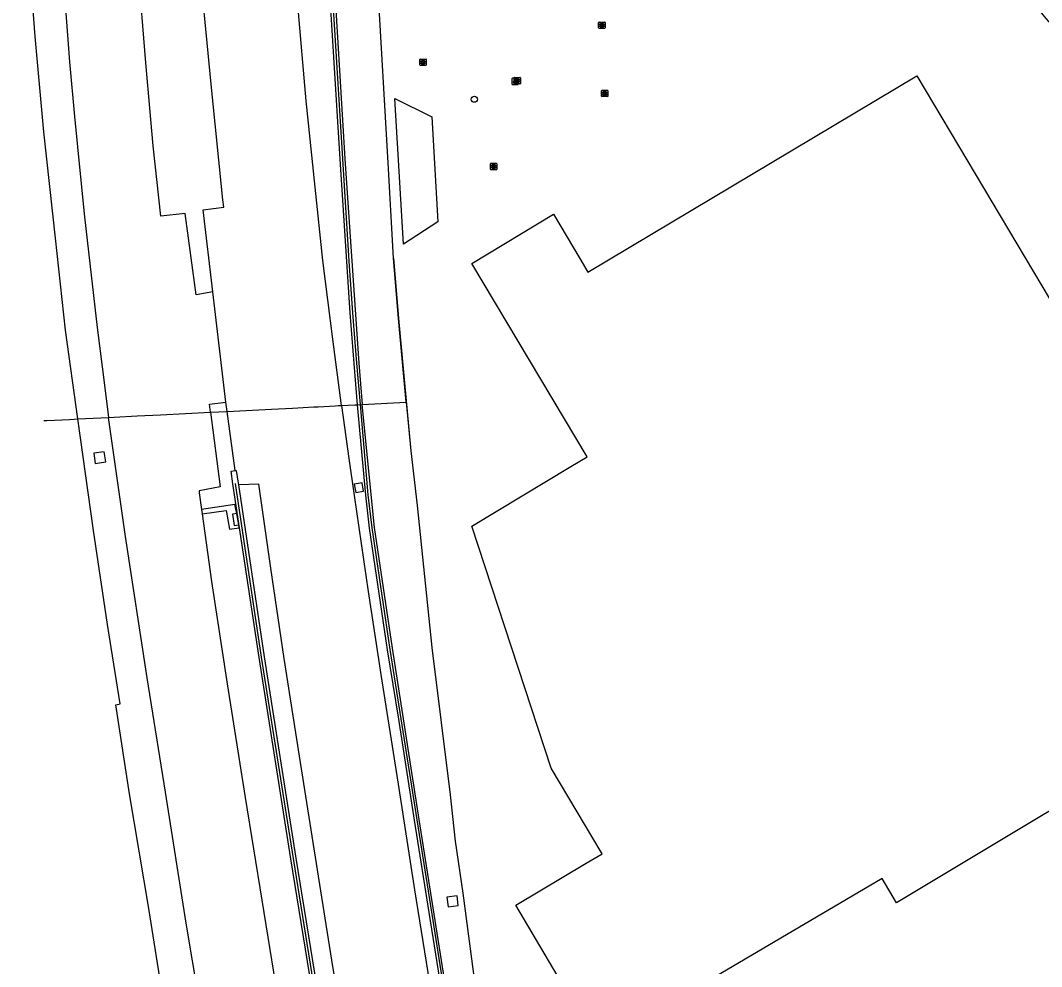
# Model space of a CAD drawing. Extents: x 157692 to 159670, y 381454 to 383289.
# Drawn here: x 157696.9 to 157857.3, y 382846.1 to 382994.7 of the extents above; entities that cross this region are included whole.
import ezdxf

# ---------------------------------------------------------------- set-up
doc = ezdxf.new("R2010")
doc.units = 0
for name, color, linetype in [('IMGEO_Berm_groen', 7, 'Continuous'), ('IMGEO_Boom', 7, 'Continuous'), ('IMGEO_Geluidsscherm', 7, 'Continuous'), ('IMGEO_Grasland_overig', 7, 'Continuous'), ('IMGEO_Hek', 7, 'Continuous'), ('IMGEO_Kolk', 7, 'Continuous'), ('IMGEO_Lichtpunt', 7, 'Continuous'), ('IMGEO_Muur', 7, 'Continuous'), ('IMGEO_Pand', 7, 'Continuous'), ('IMGEO_Rijbaan_autosnelweg', 7, 'Continuous'), ('IMGEO_Rijbaan_autoweg', 7, 'Continuous'), ('IMGEO_Terreindeel_open', 7, 'Continuous'), ('IMGEO_Voetpad_open', 7, 'Continuous')]:
    doc.layers.add(name, color=color, linetype=linetype)

msp = doc.modelspace()

# ---------------------------------------------------------------- linework, layer by layer
at = {"layer": 'IMGEO_Berm_groen'}
for points in [[(157726.76, 382933.13), (157729.36, 382933.26)], [(157747.3, 382934.17), (157749.4, 382934.28), (157749.79, 382934.3)], [(157750.59, 382934.34), (157757.5, 382934.69)], [(157757.5, 382934.69), (157758.23, 382927.06), (157759.21, 382918.45), (157761.52, 382896.16), (157764.4, 382873.04), (157765.17, 382865.76), (157766.37, 382857.6), (157768.63, 382840.49), (157771.54, 382817.86), (157774.93, 382792.14), (157775.55, 382787.13), (157776.46, 382782.06), (157776.14, 382782.01)], [(157705.87, 382932.07), (157710.73, 382932.32)], [(157708.41, 382926.68), (157708.64, 382925.08), (157710.27, 382925.32), (157710.04, 382926.92), (157708.41, 382926.68)], [(157750.55, 382922.05), (157749.33, 382921.85), (157749.56, 382920.51), (157750.78, 382920.72), (157750.55, 382922.05)], [(157730.89, 382917.21), (157730.58, 382918.61), (157725.34, 382917.86)], [(157725.43, 382917.16), (157729.21, 382917.7), (157729.71, 382914.78), (157731.24, 382914.99), (157731.17, 382915.43)], [(157731.17, 382915.43), (157730.89, 382917.21)], [(157765.47, 382857.17), (157763.89, 382856.97), (157764.08, 382855.43), (157765.66, 382855.63), (157765.47, 382857.17)]]:
    msp.add_lwpolyline(points, dxfattribs=at)
at = {"layer": 'IMGEO_Boom'}
msp.add_circle((157768.2, 382982.29), 0.489, dxfattribs=at)
at = {"layer": 'IMGEO_Geluidsscherm'}
for points in [[(157743.2, 383052.46), (157743.76, 383037.12), (157744.46, 383021.09), (157745.47, 383005.01), (157747.45, 382972.9), (157748.49, 382956.83), (157749.06, 382948.75), (157749.67, 382940.81), (157750.23, 382934.32)], [(157750.23, 382934.32), (157751.48, 382920.13), (157752.08, 382914.96), (157754.9, 382895.88), (157756.65, 382884.97), (157759.16, 382869.09), (157761.66, 382853.3), (157765.46, 382829.42), (157768.02, 382813.5), (157770.38, 382798.85)], [(157774.02, 382651.52), (157769.36, 382680.33), (157764.21, 382712.06), (157759.12, 382743.75), (157753.68, 382776.97), (157748.83, 382807.27), (157745.35, 382828.54), (157739.77, 382863.01), (157734.75, 382894.65), (157730.66, 382921.94)]]:
    msp.add_lwpolyline(points, dxfattribs=at)
at = {"layer": 'IMGEO_Grasland_overig'}
msp.add_lwpolyline([(157757.5, 382934.69), (157756.25, 382947.84), (157755.48, 382957.32), (157754.63, 382972.28), (157753.27, 382995.71), (157752.06, 383024.67), (157751.43, 383040.28), (157751.41, 383040.87)], dxfattribs=at)
at = {"layer": 'IMGEO_Hek'}
msp.add_lwpolyline([(157755.48, 382957.32), (157756.25, 382947.84), (157758.23, 382927.06), (157759.21, 382918.45), (157761.52, 382896.16), (157764.4, 382873.04), (157765.17, 382865.76), (157766.37, 382857.6), (157768.63, 382840.49), (157771.54, 382817.86), (157774.93, 382792.14), (157775.55, 382787.14)], dxfattribs=at)
at = {"layer": 'IMGEO_Kolk'}
for p, q in [((157787.72, 382993.49), (157787.72, 382994.34)), ((157787.8, 382994.41), (157788.65, 382994.41)), ((157788.21, 382994.19), (157788.24, 382994.19)), ((157788.73, 382994.34), (157788.73, 382993.49)), ((157788.65, 382993.41), (157787.8, 382993.41)), ((157788.23, 382993.63), (157788.21, 382993.63)), ((157759.64, 382987.68), (157759.64, 382988.53)), ((157759.72, 382988.6), (157760.57, 382988.6)), ((157760.13, 382988.38), (157760.16, 382988.38)), ((157760.15, 382987.82), (157760.13, 382987.82)), ((157760.64, 382988.53), (157760.64, 382987.68)), ((157760.57, 382987.6), (157759.72, 382987.6)), ((157774.43, 382984.78), (157774.43, 382985.63)), ((157774.5, 382985.71), (157775.35, 382985.71)), ((157775.35, 382984.71), (157774.5, 382984.71)), ((157774.94, 382984.93), (157774.91, 382984.93)), ((157774.92, 382985.49), (157774.94, 382985.49)), ((157775.43, 382985.63), (157775.43, 382984.78)), ((157788.17, 382982.76), (157788.17, 382983.61)), ((157788.25, 382983.69), (157789.1, 382983.69)), ((157788.66, 382983.47), (157788.69, 382983.47)), ((157789.17, 382983.61), (157789.17, 382982.76)), ((157789.1, 382982.69), (157788.25, 382982.69)), ((157788.68, 382982.91), (157788.66, 382982.91)), ((157770.73, 382971.29), (157770.73, 382972.14)), ((157770.8, 382972.22), (157771.65, 382972.22)), ((157771.22, 382972), (157771.24, 382972)), ((157771.73, 382972.14), (157771.73, 382971.29)), ((157771.65, 382971.22), (157770.8, 382971.22)), ((157771.24, 382971.44), (157771.21, 382971.44))]:
    msp.add_line(p, q, dxfattribs=at)
for points in [[(157787.72, 382993.49), (157787.72, 382994.34)], [(157787.8, 382994.41), (157788.65, 382994.41)], [(157788.73, 382994.34), (157788.73, 382993.49)], [(157788.65, 382993.41), (157787.8, 382993.41)], [(157788.04, 382994.11), (157788.17, 382994.11), (157788.17, 382993.96), (157788.3, 382994.11), (157788.46, 382994.11), (157788.32, 382993.96), (157788.47, 382993.71), (157788.32, 382993.71), (157788.23, 382993.88), (157788.17, 382993.81), (157788.17, 382993.71), (157788.04, 382993.71), (157788.04, 382994.11)], [(157759.64, 382987.68), (157759.64, 382988.53)], [(157759.72, 382988.6), (157760.57, 382988.6)], [(157759.96, 382988.3), (157760.09, 382988.3), (157760.09, 382988.15), (157760.22, 382988.3), (157760.38, 382988.3), (157760.23, 382988.15), (157760.39, 382987.9), (157760.23, 382987.9), (157760.15, 382988.07), (157760.09, 382988), (157760.09, 382987.9), (157759.96, 382987.9), (157759.96, 382988.3)], [(157760.64, 382988.53), (157760.64, 382987.68)], [(157760.57, 382987.6), (157759.72, 382987.6)], [(157774.43, 382984.78), (157774.43, 382985.63)], [(157774.5, 382985.71), (157775.35, 382985.71)], [(157775.35, 382984.71), (157774.5, 382984.71)], [(157774.75, 382985.41), (157774.87, 382985.41), (157774.87, 382985.26), (157775, 382985.41), (157775.17, 382985.41), (157775.02, 382985.26), (157775.17, 382985.01), (157775.02, 382985.01), (157774.94, 382985.17), (157774.87, 382985.1), (157774.87, 382985.01), (157774.75, 382985.01), (157774.75, 382985.41)], [(157775.43, 382985.63), (157775.43, 382984.78)], [(157788.17, 382982.76), (157788.17, 382983.61)], [(157788.25, 382983.69), (157789.1, 382983.69)], [(157788.49, 382983.39), (157788.62, 382983.39), (157788.62, 382983.23), (157788.75, 382983.39), (157788.91, 382983.39), (157788.76, 382983.24), (157788.92, 382982.99), (157788.76, 382982.99), (157788.68, 382983.15), (157788.62, 382983.08), (157788.62, 382982.99), (157788.49, 382982.99), (157788.49, 382983.39)], [(157789.17, 382983.61), (157789.17, 382982.76)], [(157789.1, 382982.69), (157788.25, 382982.69)], [(157770.73, 382971.29), (157770.73, 382972.14)], [(157770.8, 382972.22), (157771.65, 382972.22)], [(157771.05, 382971.92), (157771.17, 382971.92), (157771.17, 382971.77), (157771.3, 382971.92), (157771.47, 382971.92), (157771.32, 382971.77), (157771.47, 382971.52), (157771.32, 382971.52), (157771.24, 382971.68), (157771.17, 382971.61), (157771.17, 382971.52), (157771.05, 382971.52), (157771.05, 382971.92)], [(157771.73, 382972.14), (157771.73, 382971.29)], [(157771.65, 382971.22), (157770.8, 382971.22)]]:
    msp.add_lwpolyline(points, dxfattribs=at)
for centre, start, end in [((157787.8, 382994.34), 91.552, 178.448), ((157787.8, 382994.34), 91.552, 178.448), ((157788.65, 382994.34), 1.552, 88.448), ((157788.65, 382994.34), 1.552, 88.448), ((157787.8, 382993.49), 181.552, 268.448), ((157787.8, 382993.49), 181.552, 268.448), ((157788.65, 382993.49), 271.552, 358.448), ((157788.65, 382993.49), 271.552, 358.448), ((157759.72, 382988.53), 91.552, 178.448), ((157759.72, 382988.53), 91.552, 178.448), ((157760.57, 382988.53), 1.552, 88.448), ((157760.57, 382988.53), 1.552, 88.448), ((157759.72, 382987.68), 181.552, 268.448), ((157759.72, 382987.68), 181.552, 268.448), ((157760.57, 382987.68), 271.552, 358.448), ((157760.57, 382987.68), 271.552, 358.448), ((157774.5, 382985.63), 91.552, 178.448), ((157774.5, 382985.63), 91.552, 178.448), ((157774.5, 382984.78), 181.552, 268.448), ((157774.5, 382984.78), 181.552, 268.448), ((157775.35, 382985.63), 1.552, 88.448), ((157775.35, 382985.63), 1.552, 88.448), ((157775.35, 382984.78), 271.552, 358.448), ((157775.35, 382984.78), 271.552, 358.448), ((157788.25, 382983.61), 91.552, 178.448), ((157788.25, 382983.61), 91.552, 178.448), ((157789.1, 382983.61), 1.552, 88.448), ((157789.1, 382983.61), 1.552, 88.448), ((157788.25, 382982.76), 181.552, 268.448), ((157788.25, 382982.76), 181.552, 268.448), ((157789.1, 382982.76), 271.552, 358.448), ((157789.1, 382982.76), 271.552, 358.448), ((157770.8, 382972.14), 91.552, 178.448), ((157770.8, 382972.14), 91.552, 178.448), ((157771.65, 382972.14), 1.552, 88.448), ((157771.65, 382972.14), 1.552, 88.448), ((157770.8, 382971.29), 181.552, 268.448), ((157770.8, 382971.29), 181.552, 268.448), ((157771.65, 382971.29), 271.552, 358.448), ((157771.65, 382971.29), 271.552, 358.448)]:
    msp.add_arc(centre, 0.0765, start, end, dxfattribs=at)
for centre, major_axis, ratio, start_param, end_param in [((157788.21, 382993.91), (-0.387, 0.002), 0.722429, 4.712389, 7.853982), ((157788.24, 382993.91), (-0.39, 0.002), 0.717154, 1.570796, 4.712389), ((157760.13, 382988.1), (-0.387, 0.002), 0.722429, 4.712389, 7.853982), ((157760.15, 382988.1), (-0.39, 0.002), 0.717154, 1.570796, 4.712389), ((157774.91, 382985.21), (-0.387, 0.002), 0.722429, 4.712389, 7.853982), ((157774.94, 382985.21), (-0.39, 0.002), 0.717154, 1.570796, 4.712389), ((157788.66, 382983.19), (-0.387, 0.002), 0.722429, 4.712389, 7.853982), ((157788.68, 382983.19), (-0.39, 0.002), 0.717154, 1.570796, 4.712389), ((157771.21, 382971.72), (-0.387, 0.002), 0.722429, 4.712389, 7.853982), ((157771.24, 382971.72), (-0.39, 0.002), 0.717154, 1.570796, 4.712389)]:
    msp.add_ellipse(centre, major_axis=major_axis, ratio=ratio, start_param=start_param, end_param=end_param, dxfattribs=at)
at = {"layer": 'IMGEO_Lichtpunt'}
for p, q in [((157774.09, 382985.49), (157774.09, 382984.68)), ((157774.09, 382985.49), (157774.09, 382984.68)), ((157775, 382985.58), (157774.19, 382985.58)), ((157775, 382985.58), (157774.19, 382985.58)), ((157774.19, 382984.59), (157775, 382984.59)), ((157774.19, 382984.59), (157775, 382984.59)), ((157775.09, 382984.68), (157775.09, 382985.49)), ((157775.09, 382984.68), (157775.09, 382985.49))]:
    msp.add_line(p, q, dxfattribs=at)
for points in [[(157774.47, 382985.15), (157774.51, 382985.12), (157774.32, 382984.86), (157774.28, 382984.89), (157774.47, 382985.15)], [(157774.57, 382985.1), (157774.62, 382985.1), (157774.62, 382984.78), (157774.57, 382984.78), (157774.57, 382985.1)], [(157774.68, 382985.12), (157774.72, 382985.15), (157774.91, 382984.89), (157774.87, 382984.86), (157774.68, 382985.12)]]:
    msp.add_lwpolyline(points, dxfattribs=at)
msp.add_circle((157774.59, 382985.29), 0.0994, dxfattribs=at)
for centre, start, end in [((157774.19, 382985.49), 90, 180), ((157774.19, 382985.49), 90, 180), ((157774.19, 382984.68), 180, 270), ((157774.19, 382984.68), 180, 270), ((157775, 382985.49), 0, 90), ((157775, 382985.49), 0, 90), ((157775, 382984.68), 270, 0), ((157775, 382984.68), 270, 360)]:
    msp.add_arc(centre, 0.0946, start, end, dxfattribs=at)
at = {"layer": 'IMGEO_Muur'}
for points in [[(157742.87, 383050.44), (157743.36, 383037.1), (157744.06, 383021.06), (157745.08, 383004.98), (157747.05, 382972.87), (157748.09, 382956.8), (157748.64, 382948.73), (157749.26, 382940.79), (157749.79, 382934.3)], [(157743.95, 383042.85), (157744.43, 383029.13), (157745.91, 383005.08), (157747.82, 382972.94), (157750.03, 382940.84), (157750.59, 382934.34)], [(157749.79, 382934.3), (157750.59, 382934.34)], [(157749.79, 382934.3), (157751.08, 382920.09), (157751.69, 382914.91), (157754.5, 382895.82), (157756.25, 382884.91), (157758.76, 382869.03), (157761.27, 382853.24), (157765.07, 382829.36), (157766.05, 382823.22)], [(157766.3, 382821.71), (157767.63, 382813.44), (157769.99, 382798.79), (157770.24, 382797.26), (157771.08, 382797.41), (157770.83, 382798.91), (157768.37, 382813.56), (157765.83, 382829.44), (157762.06, 382853.27), (157759.53, 382869.15), (157755.31, 382896.05), (157752.5, 382915.04), (157750.59, 382934.34)], [(157784.39, 382584.95), (157781.79, 382600.88), (157780.51, 382608.8), (157779.23, 382616.74), (157777.95, 382624.67), (157776.67, 382632.63), (157775.39, 382640.54), (157774.13, 382648.48), (157773.63, 382651.45), (157768.98, 382680.28), (157763.81, 382712), (157758.71, 382743.69), (157753.29, 382776.9), (157748.43, 382807.2), (157744.97, 382828.49), (157739.37, 382862.95), (157734.36, 382894.59), (157730.26, 382921.89), (157729.99, 382923.86), (157730.62, 382923.95)], [(157730.62, 382923.95), (157730.78, 382923.97), (157731.07, 382922), (157731.11, 382921.72)], [(157731.11, 382921.72), (157735.15, 382894.71), (157740.16, 382863.08), (157745.76, 382828.6), (157749.22, 382807.33), (157754.09, 382777.03), (157759.52, 382743.82), (157764.6, 382712.13), (157769.77, 382680.39), (157774.4, 382651.6), (157774.88, 382648.58), (157776.14, 382640.69), (157777.45, 382632.73), (157778.73, 382624.76), (157780.01, 382616.82), (157781.3, 382608.95), (157782.57, 382600.95), (157783.87, 382593.05)]]:
    msp.add_lwpolyline(points, dxfattribs=at)
at = {"layer": 'IMGEO_Pand'}
for points in [[(157781.19, 382844.72), (157774.73, 382855.69), (157785.77, 382862.27), (157788.28, 382863.77), (157780.24, 382877.19), (157767.77, 382915.25), (157783.35, 382924.6), (157785.92, 382926.14), (157767.81, 382956.49), (157780.62, 382964.23), (157784.77, 382957.27), (157786.04, 382955.13), (157837.7, 382985.98)], [(157837.7, 382985.98), (157861.29, 382946.4), (157865.25, 382948.73), (157865.96, 382949.15), (157872.1, 382938.88), (157871.37, 382938.44), (157867.46, 382936.08), (157869.53, 382932.59), (157870.72, 382930.6), (157869.09, 382929.61), (157892.34, 382890.7), (157881.24, 382884.05), (157834.53, 382856.05), (157832.24, 382859.88), (157783.62, 382831.27)], [(157757.07, 382959.54), (157755.71, 382982.4), (157761.49, 382979.53), (157762.46, 382963.05), (157757.07, 382959.54)]]:
    msp.add_lwpolyline(points, dxfattribs=at)
at = {"layer": 'IMGEO_Rijbaan_autosnelweg'}
for points in [[(157727.11, 382952.02), (157724.46, 382951.55), (157722.75, 382964.34), (157718.93, 382963.94), (157717.75, 382974.97), (157716.57, 382988.02), (157715.39, 383002.9), (157714.68, 383014.18), (157714.21, 383025.81), (157714.14, 383031.71), (157714.25, 383032.33), (157714.85, 383033.86), (157715.54, 383035.79), (157715.81, 383037.11), (157715.77, 383040.59)], [(157700.24, 383037.54), (157700.52, 383035.98), (157701.16, 383029.31), (157702.02, 383020.34), (157702.38, 383016.01), (157703.19, 383006.02), (157703.91, 382997.21), (157704.57, 382988.18), (157705.37, 382979.57), (157706.27, 382970.59), (157706.95, 382963.83), (157707.99, 382954.65), (157708.94, 382946.43), (157710.06, 382937.4), (157710.73, 382932.32)], [(157705.87, 382932.07), (157703.95, 382946.02), (157702.37, 382960.49), (157700.55, 382977.18), (157699.2, 382992.14), (157697.99, 383008.16), (157697.15, 383023.54), (157696.87, 383029.04), (157696.92, 383029.79), (157697.01, 383030.38), (157697.28, 383031.15), (157697.49, 383031.97), (157697.69, 383033.2), (157697.75, 383036.8)], [(157729.12, 382934.73), (157727.11, 382952.02)], [(157726.76, 382933.13), (157726.6, 382934.39), (157729.12, 382934.73)], [(157700.53, 382931.8), (157701.02, 382931.82), (157704.57, 382932), (157705.33, 382932.04), (157705.87, 382932.07)], [(157759.44, 382592.73), (157757.1, 382607.34), (157754.84, 382621.29), (157753.05, 382632.51), (157750.39, 382648.27), (157744.19, 382686.86), (157738.49, 382722.37), (157735.4, 382741.21), (157732.43, 382759.52), (157729.1, 382780.39), (157726.03, 382799.4), (157722.54, 382821.24), (157719.99, 382836.68), (157717.03, 382855.18), (157714.03, 382873.17), (157711.84, 382887.18), (157712.57, 382887.34), (157710.57, 382899.8), (157708.37, 382914.55), (157705.87, 382932.07)], [(157710.73, 382932.32), (157711.61, 382932.36), (157715.24, 382932.54), (157718.86, 382932.73), (157726.76, 382933.13)], [(157765.32, 382590.6), (157763.54, 382602), (157762.21, 382610.45), (157760.25, 382621.79), (157758.4, 382633.42), (157755.86, 382648.83), (157749.63, 382687.41), (157746.71, 382705.68), (157743.8, 382723.61), (157740.6, 382743.61), (157737.89, 382760.54), (157735.04, 382777.78), (157732.29, 382795.04), (157730.61, 382805.35), (157727.68, 382823.65), (157724.94, 382840.74), (157722.91, 382852.86), (157719.67, 382873.42), (157716.79, 382891.41), (157713.36, 382913.61), (157710.73, 382932.32)], [(157726.76, 382933.13), (157728.26, 382921.4), (157724.94, 382920.76), (157724.98, 382920.48), (157725.34, 382917.86)], [(157725.34, 382917.86), (157725.43, 382917.16)], [(157725.43, 382917.16), (157726.88, 382906.54), (157729.36, 382890.44), (157732.16, 382872.62), (157734.81, 382856.5), (157737.91, 382837.44), (157740.18, 382823.21), (157743, 382805.58), (157746.28, 382785.17), (157748.92, 382768.93), (157751.74, 382751.13), (157755.22, 382730.14), (157758.36, 382710.3), (157761.82, 382689.12), (157766.91, 382657.87), (157768.32, 382649.31), (157769.77, 382639.05), (157771.91, 382626.27), (157773.72, 382614.68), (157775.55, 382603.46), (157776.9, 382595.24)]]:
    msp.add_lwpolyline(points, dxfattribs=at)
at = {"layer": 'IMGEO_Rijbaan_autoweg'}
for points in [[(157747.3, 382934.17), (157745.95, 382944.58), (157744.41, 382956.98), (157743.18, 382968.45), (157741.79, 382982.04), (157740.44, 382997.09), (157739.19, 383014.58), (157738.46, 383031.71), (157738.29, 383038.5), (157738.31, 383041.09), (157738.65, 383043.76), (157739.34, 383047.22), (157739.42, 383049.23)], [(157727.11, 382952.02), (157725.58, 382964.9), (157728.83, 382965.32), (157728.7, 382966.5), (157726.82, 382984.64), (157725.37, 382999.82), (157724.58, 383012.32), (157723.97, 383024.44), (157723.35, 383032.47), (157722.98, 383033.96), (157721.34, 383038.17), (157720.83, 383039.46), (157720.46, 383040.85)], [(157729.36, 382933.26), (157729.12, 382934.73)], [(157729.36, 382933.26), (157736.32, 382933.61), (157739.61, 382933.78), (157742.98, 382933.95), (157743.67, 382933.99), (157746.32, 382934.14), (157746.8, 382934.16), (157747.3, 382934.17)], [(157730.62, 382923.95), (157729.36, 382933.26)], [(157747.3, 382934.17), (157748.49, 382925.85), (157749.32, 382920.05), (157751.49, 382904.98), (157753.51, 382891.91), (157756.21, 382874.7), (157758.81, 382858.13), (157761.69, 382840.24)], [(157785.79, 382596.64), (157783.64, 382610.18), (157781.24, 382625.06), (157779.09, 382639.62), (157777.27, 382649.6), (157770.89, 382689.99), (157767.9, 382708.71), (157764.81, 382728.17), (157761.91, 382746.02), (157759.62, 382761.03), (157756.69, 382779.68), (157753.73, 382797.61), (157750.84, 382815.36), (157748.24, 382831.95), (157745.8, 382847.05), (157743.56, 382861.23), (157740.73, 382879.08), (157738.33, 382894.43), (157736.23, 382908.65), (157734.33, 382921.8), (157731.11, 382921.72)]]:
    msp.add_lwpolyline(points, dxfattribs=at)
at = {"layer": 'IMGEO_Terreindeel_open'}
msp.add_lwpolyline([(157730.89, 382917.21), (157730.17, 382917.1), (157730.45, 382915.32), (157731.17, 382915.43)], dxfattribs=at)
at = {"layer": 'IMGEO_Voetpad_open'}
msp.add_arc((158332.58, 383397.05), 622.01, 219.66785, 222.88986, dxfattribs=at)

doc.saveas('drawing.dxf')
